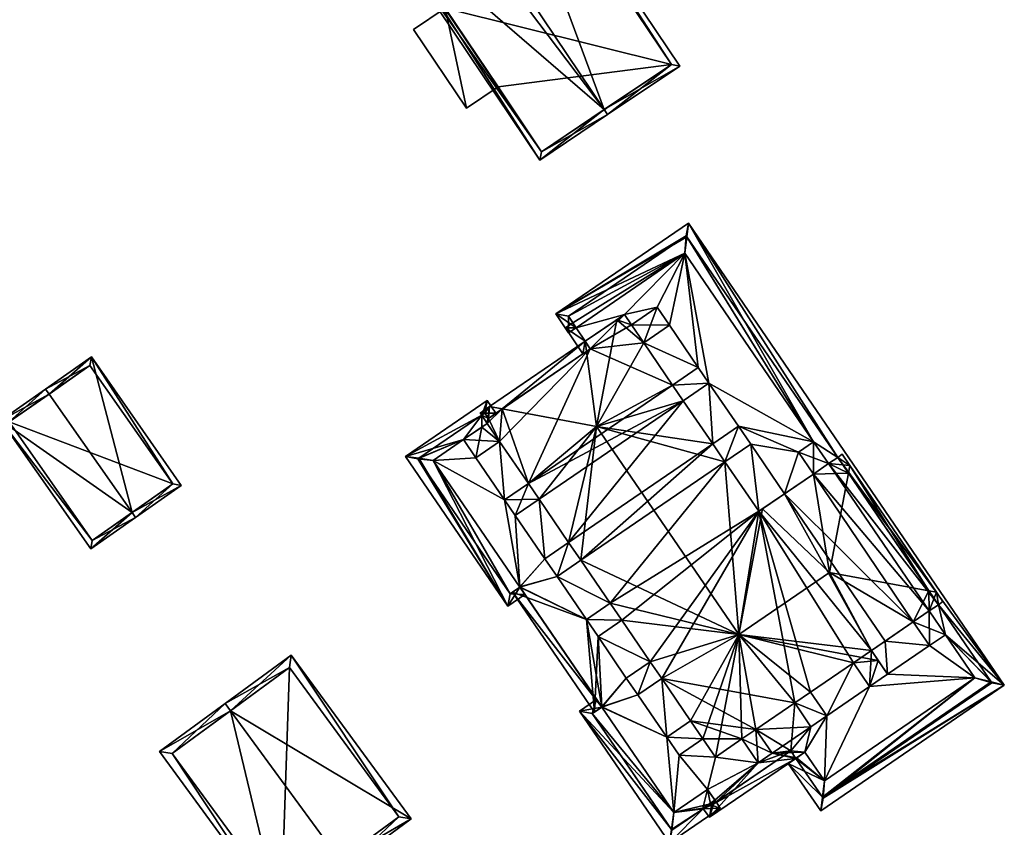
# Model space of a CAD drawing. Header units: inches. Extents: x 2685601 to 2690022, y 1235992 to 1239010.
# Tile 289 of 390: x 2688771 to 2688853, y 1237903 to 1237970. Entities that reach past the tile are written whole.
import ezdxf

# ---------------------------------------------------------------- set-up
doc = ezdxf.new("R2010")
doc.units = ezdxf.units.IN
doc.header["$MEASUREMENT"] = 0
doc.layers.add('Gebaeude Einzelhaus', color=10, linetype='Continuous')

msp = doc.modelspace()

# ---------------------------------------------------------------- meshes
at = {"layer": 'Gebaeude Einzelhaus'}
mesh = msp.add_polyface(dxfattribs=at)
corners = [(2688801.086, 1237978.136, 465.026), (2688800.706, 1237977.88, 464.7), (2688813.919, 1237958.23, 464.7), (2688819.279, 1237962.436, 469.534), (2688819.558, 1237962.021, 469.534), (2688802.138, 1237985.082, 468.404), (2688802.812, 1237986.926, 469.534), (2688801.891, 1237986.908, 468.983), (2688802.534, 1237987.34, 469.534), (2688799.904, 1237985.572, 467.28), (2688825.573, 1237966.065, 464.7), (2688808.548, 1237991.385, 464.7), (2688814.055, 1237958.924, 465.056), (2688801.12, 1237978.159, 465.055), (2688824.879, 1237966.201, 465.034), (2688808.411, 1237990.691, 465.034), (2688802.17, 1237986.494, 468.983), (2688788.28, 1237975.764, 468.404), (2688784.826, 1237980.004, 464.7), (2688787.865, 1237975.485, 468.404), (2688800.19, 1237990.334, 464.7), (2688801.891, 1237986.908, 467.28), (2688802.585, 1237986.773, 467.62), (2688802.17, 1237986.494, 467.62), (2688791.033, 1237970.774, 464.7), (2688801.399, 1237977.744, 464.7), (2688801.12, 1237978.159, 465.026), (2688800.054, 1237989.64, 465.04), (2688785.52, 1237979.868, 465.04), (2688791.169, 1237971.468, 465.026), (2688801.12, 1237978.159, 451.721), (2688800.706, 1237977.88, 451.721), (2688806.009, 1237970.889, 463.725), (2688810.425, 1237964.322, 463.725), (2688814.055, 1237958.924, 451.721), (2688806.009, 1237970.889, 451.721), (2688810.425, 1237964.322, 451.721), (2688824.879, 1237966.201, 451.721), (2688808.411, 1237990.691, 451.721), (2688802.17, 1237986.494, 451.721), (2688801.891, 1237986.908, 451.721), (2688796.894, 1237983.549, 451.721), (2688800.054, 1237989.64, 451.721), (2688785.52, 1237979.868, 451.721), (2688790.69, 1237972.18, 464.056), (2688791.169, 1237971.468, 451.721), (2688786.195, 1237978.865, 464.056), (2688786.195, 1237978.865, 451.721), (2688790.69, 1237972.18, 451.721)]
mesh.append_faces([[corners[k] for k in face] for face in [(25, 0, 26), (19, 29, 24), (24, 29, 25), (25, 29, 0), (19, 17, 29), (18, 28, 19), (19, 28, 17), (20, 27, 18), (18, 27, 28), (20, 22, 27), (27, 22, 21), (21, 22, 23), (17, 0, 5), (0, 25, 26), (19, 24, 17), (17, 24, 0), (0, 24, 25), (20, 21, 22), (22, 21, 23), (20, 9, 21), (9, 17, 5), (20, 18, 9), (9, 18, 17), (17, 18, 19), (8, 16, 7), (8, 6, 16), (11, 15, 8), (8, 15, 6), (4, 14, 10), (10, 14, 11), (11, 14, 15), (4, 3, 14), (2, 12, 4), (4, 12, 3), (12, 0, 13), (2, 1, 12), (12, 1, 0), (3, 11, 6), (6, 11, 8), (4, 10, 3), (3, 10, 11), (5, 7, 9), (5, 6, 7), (7, 6, 8), (0, 3, 5), (5, 3, 6), (0, 2, 3), (3, 2, 4), (0, 1, 2)]], dxfattribs={"color": 13})
mesh.append_faces([[corners[k] for k in face] for face in [(48, 31, 45), (40, 41, 42), (42, 41, 43), (43, 41, 47), (47, 41, 48), (48, 41, 31), (29, 1, 0), (29, 45, 1), (1, 45, 31), (45, 44, 48), (46, 43, 47), (46, 28, 43), (44, 17, 46), (46, 17, 28), (45, 29, 44), (44, 29, 17), (28, 27, 43), (43, 27, 42), (21, 40, 27), (27, 40, 42), (35, 37, 36), (36, 37, 34), (35, 38, 37), (39, 41, 40), (35, 30, 38), (38, 30, 39), (39, 30, 41), (41, 30, 31), (21, 39, 40), (21, 23, 39), (21, 7, 23), (23, 7, 16), (15, 23, 6), (6, 23, 16), (15, 39, 23), (15, 38, 39), (15, 14, 38), (38, 14, 37), (14, 34, 37), (3, 12, 14), (14, 12, 34), (34, 33, 36), (32, 30, 35), (32, 26, 30), (32, 13, 26), (34, 12, 33), (33, 12, 32), (32, 12, 13), (0, 26, 13), (0, 1, 26), (26, 1, 30), (30, 1, 31), (21, 9, 7)]], dxfattribs={"color": 41})
mesh = msp.add_polyface(dxfattribs=at)
corners = [(2688806.009, 1237970.889, 463.725), (2688803.375, 1237969.118, 463.725), (2688807.79, 1237962.551, 463.725), (2688810.425, 1237964.322, 463.725), (2688803.375, 1237969.118, 451.721), (2688806.009, 1237970.889, 451.721), (2688807.79, 1237962.551, 451.721), (2688810.425, 1237964.322, 451.721)]
mesh.append_faces([[corners[k] for k in face] for face in [(0, 2, 3), (0, 1, 2)]], dxfattribs={"color": 13})
mesh.append_faces([[corners[k] for k in face] for face in [(5, 6, 4), (5, 7, 6), (6, 7, 2), (2, 7, 3), (2, 1, 6), (6, 1, 4), (5, 4, 0), (0, 4, 1)]], dxfattribs={"color": 41})
mesh = msp.add_polyface(dxfattribs=at)
corners = [(2688824.713, 1237944.459, 448.101), (2688827.12, 1237940.938, 448.101), (2688822.57, 1237942.994, 448.101), (2688824.978, 1237939.473, 448.101), (2688836.736, 1237934.75, 448.101), (2688828.009, 1237939.636, 448.101), (2688825.999, 1237950.456, 448.101), (2688828.325, 1237934.575, 448.101), (2688825.866, 1237938.171, 448.101), (2688830.468, 1237936.04, 448.101), (2688836.738, 1237934.751, 448.101), (2688826.114, 1237951.921, 448.101), (2688838.745, 1237933.446, 448.101), (2688838.745, 1237933.446, 457.599), (2688826.17, 1237951.838, 457.6), (2688825.999, 1237950.456, 458.305), (2688836.736, 1237934.75, 457.665), (2688836.736, 1237934.75, 458.305), (2688818.116, 1237942.504, 448.101), (2688812.961, 1237931.258, 448.101), (2688824.978, 1237939.473, 457.665), (2688822.57, 1237942.994, 457.666), (2688824.978, 1237939.473, 460.291), (2688822.57, 1237942.994, 460.293), (2688827.12, 1237940.938, 458.518), (2688827.12, 1237940.938, 457.666), (2688828.009, 1237939.636, 457.665), (2688828.009, 1237939.636, 458.518), (2688825.866, 1237938.171, 457.665), (2688825.866, 1237938.171, 460.293), (2688828.325, 1237934.575, 457.665), (2688828.325, 1237934.575, 460.291), (2688830.468, 1237936.04, 458.518), (2688830.468, 1237936.04, 457.665), (2688831.488, 1237934.548, 457.665), (2688831.488, 1237934.548, 458.518), (2688835.465, 1237933.881, 457.665), (2688825.999, 1237950.456, 457.666), (2688836.738, 1237934.751, 458.303), (2688826.31, 1237952.964, 457.026), (2688818.635, 1237936.019, 465.203), (2688820.326, 1237944.924, 460.814)]
mesh.append_faces([[corners[k] for k in face] for face in [(16, 33, 36), (37, 26, 16), (16, 26, 33), (33, 26, 30), (30, 26, 28), (25, 21, 20), (38, 15, 17), (13, 39, 38), (40, 23, 41), (40, 22, 23), (22, 27, 24), (40, 29, 22), (22, 29, 27), (40, 31, 29)]], dxfattribs={"color": 13})
mesh.append_faces([[corners[k] for k in face] for face in [(0, 1, 2), (2, 1, 3), (4, 5, 6), (5, 7, 8), (4, 9, 5), (5, 9, 7), (6, 10, 4), (10, 11, 12), (13, 12, 14), (15, 16, 17), (8, 3, 5), (5, 3, 1), (3, 18, 2), (8, 19, 3), (20, 21, 22), (22, 21, 23), (20, 24, 25), (20, 22, 24), (26, 25, 27), (27, 25, 24), (28, 27, 29), (28, 26, 27), (30, 28, 31), (31, 28, 29), (30, 32, 33), (30, 31, 32), (34, 33, 35), (35, 33, 32)]], dxfattribs={"color": 41})
mesh = msp.add_polyface(dxfattribs=at)
corners = [(2688825.999, 1237950.456, 448.101), (2688820.956, 1237945.354, 448.101), (2688816.93, 1237944.256, 448.101), (2688823.685, 1237945.961, 448.101), (2688821.543, 1237944.498, 448.101), (2688824.713, 1237944.459, 448.101), (2688827.12, 1237940.938, 448.101), (2688828.009, 1237939.636, 448.101), (2688826.114, 1237951.921, 448.101), (2688836.738, 1237934.751, 448.101), (2688816.288, 1237945.204, 448.101), (2688816.288, 1237945.204, 457.532), (2688826.114, 1237951.921, 457.533), (2688826.17, 1237951.838, 457.6), (2688838.745, 1237933.446, 448.101), (2688825.999, 1237950.456, 458.305), (2688825.999, 1237950.456, 457.666), (2688836.736, 1237934.75, 457.665), (2688816.93, 1237944.256, 458.305), (2688822.57, 1237942.994, 448.101), (2688818.116, 1237942.504, 448.101), (2688820.956, 1237945.354, 457.666), (2688820.326, 1237944.924, 460.814), (2688820.956, 1237945.354, 460.291), (2688821.543, 1237944.498, 457.666), (2688821.543, 1237944.498, 460.291), (2688823.685, 1237945.961, 458.518), (2688823.685, 1237945.961, 457.666), (2688824.713, 1237944.459, 457.666), (2688824.713, 1237944.459, 458.518), (2688822.57, 1237942.994, 457.666), (2688822.57, 1237942.994, 460.293), (2688827.12, 1237940.938, 457.666), (2688828.009, 1237939.636, 457.665), (2688816.93, 1237944.256, 457.666), (2688826.31, 1237952.964, 457.026), (2688815.248, 1237945.401, 457.026), (2688838.745, 1237933.446, 457.599), (2688836.738, 1237934.751, 458.303)]
mesh.append_faces([[corners[k] for k in face] for face in [(16, 32, 33), (16, 28, 32), (32, 28, 30), (16, 27, 28), (34, 21, 16), (16, 21, 27), (27, 21, 24), (35, 12, 36), (35, 13, 12), (35, 37, 13), (35, 36, 13), (13, 36, 15), (38, 13, 15), (38, 35, 13), (22, 25, 23), (25, 29, 26), (22, 31, 25), (25, 31, 29)]], dxfattribs={"color": 13})
mesh.append_faces([[corners[k] for k in face] for face in [(0, 1, 2), (0, 3, 1), (1, 3, 4), (0, 5, 3), (0, 6, 5), (0, 7, 6), (0, 8, 9), (0, 10, 8), (11, 12, 8), (13, 8, 12), (13, 14, 8), (15, 16, 17), (15, 18, 16), (19, 3, 5), (19, 4, 3), (19, 20, 4), (21, 22, 23), (24, 21, 25), (25, 21, 23), (24, 26, 27), (24, 25, 26), (28, 27, 29), (29, 27, 26), (30, 29, 31), (30, 28, 29)]], dxfattribs={"color": 41})
mesh = msp.add_polyface(dxfattribs=at)
corners = [(2688836.738, 1237934.751, 448.101), (2688838.745, 1237933.446, 448.101), (2688837.985, 1237932.926, 448.101), (2688847.139, 1237921.168, 448.1), (2688836.736, 1237934.75, 448.101), (2688836.713, 1237932.056, 448.101), (2688835.465, 1237933.881, 448.101), (2688845.046, 1237919.738, 448.1), (2688834.313, 1237930.416, 448.1), (2688842.706, 1237918.138, 448.1), (2688846.379, 1237920.648, 448.1), (2688835.465, 1237933.881, 457.665), (2688836.736, 1237934.75, 458.305), (2688836.736, 1237934.75, 457.665), (2688836.738, 1237934.751, 458.305), (2688836.738, 1237934.751, 458.303), (2688835.465, 1237933.881, 458.518), (2688836.738, 1237934.751, 458.518), (2688837.985, 1237932.926, 460.035), (2688837.985, 1237932.926, 458.304), (2688838.745, 1237933.446, 460.035), (2688838.745, 1237933.446, 457.599), (2688847.139, 1237921.168, 457.599), (2688839.644, 1237932.132, 461.128), (2688846.347, 1237922.327, 461.127), (2688852.636, 1237914.455, 457.025), (2688826.31, 1237952.964, 457.026), (2688839.764, 1237932.766, 460.815), (2688839.123, 1237933.704, 460.035), (2688846.981, 1237922.209, 460.815), (2688836.713, 1237932.056, 460.035), (2688838.074, 1237923.864, 465.203)]
mesh.append_faces([[corners[k] for k in face] for face in [(25, 21, 26), (25, 22, 21), (21, 15, 19), (22, 25, 21), (21, 25, 26), (27, 23, 20), (27, 20, 28), (24, 23, 29), (29, 23, 27), (23, 30, 31), (27, 18, 23), (23, 18, 30), (30, 18, 16), (16, 18, 17), (27, 20, 18), (27, 28, 20), (24, 23, 31), (29, 27, 24), (24, 27, 23)]], dxfattribs={"color": 13})
mesh.append_faces([[corners[k] for k in face] for face in [(0, 1, 2), (3, 2, 1), (2, 4, 0), (2, 5, 4), (4, 5, 6), (5, 7, 8), (8, 7, 9), (3, 10, 2), (2, 10, 5), (5, 10, 7), (11, 12, 13), (12, 14, 15), (16, 17, 12), (12, 17, 14), (18, 19, 17), (17, 19, 14), (19, 20, 21), (19, 18, 20), (22, 23, 24), (22, 21, 23), (23, 21, 20), (22, 3, 21), (21, 3, 1)]], dxfattribs={"color": 41})
mesh = msp.add_polyface(dxfattribs=at)
corners = [(2688816.93, 1237944.256, 448.101), (2688820.956, 1237945.354, 448.101), (2688817.695, 1237943.125, 448.101), (2688817.695, 1237943.125, 457.666), (2688816.93, 1237944.256, 457.666), (2688816.658, 1237944.657, 448.101), (2688825.999, 1237950.456, 448.101), (2688816.288, 1237945.204, 448.101), (2688816.288, 1237945.204, 457.532), (2688816.93, 1237944.256, 458.305), (2688826.114, 1237951.921, 448.101), (2688825.999, 1237950.456, 457.666), (2688821.543, 1237944.498, 448.101), (2688818.116, 1237942.504, 448.101), (2688810.554, 1237934.779, 448.101), (2688809.628, 1237936.701, 448.101), (2688824.978, 1237939.473, 448.101), (2688812.961, 1237931.258, 448.101), (2688817.695, 1237943.125, 460.814), (2688820.326, 1237944.924, 460.814), (2688820.956, 1237945.354, 457.666), (2688810.769, 1237937.481, 461.329), (2688818.116, 1237942.504, 457.666), (2688809.628, 1237936.701, 458.246), (2688818.116, 1237942.504, 461.329), (2688816.039, 1237944.234, 457.666), (2688816.658, 1237944.657, 457.666), (2688817.497, 1237942.081, 457.666), (2688815.248, 1237945.401, 457.026), (2688816.31, 1237943.833, 458.305), (2688826.114, 1237951.921, 457.533), (2688825.999, 1237950.456, 458.305), (2688812.961, 1237931.258, 460.164), (2688818.635, 1237936.019, 465.203)]
mesh.append_faces([[corners[k] for k in face] for face in [(3, 25, 4), (4, 25, 26), (3, 27, 25), (3, 22, 27), (22, 3, 27), (27, 3, 25), (4, 26, 25), (4, 25, 3), (3, 20, 4), (28, 8, 29), (29, 8, 9), (28, 30, 8), (31, 28, 9), (9, 28, 29), (24, 21, 18), (32, 33, 21), (18, 33, 19), (18, 21, 33)]], dxfattribs={"color": 13})
mesh.append_faces([[corners[k] for k in face] for face in [(0, 1, 2), (3, 4, 2), (2, 4, 0), (5, 6, 0), (5, 7, 6), (8, 4, 9), (8, 0, 4), (8, 5, 0), (8, 7, 5), (8, 10, 7), (11, 9, 4), (12, 13, 1), (1, 13, 2), (13, 14, 15), (16, 17, 13), (13, 17, 14), (18, 19, 3), (3, 19, 20), (21, 22, 23), (15, 22, 13), (21, 24, 22), (3, 22, 18), (18, 22, 24), (3, 13, 22), (3, 2, 13)]], dxfattribs={"color": 41})
mesh = msp.add_polyface(dxfattribs=at)
corners = [(2688803.745, 1237933.326, 448.101), (2688809.061, 1237936.962, 448.101), (2688807.538, 1237934.924, 448.101), (2688809.062, 1237935.966, 448.101), (2688809.526, 1237936.283, 448.101), (2688809.061, 1237936.962, 457.737), (2688803.745, 1237933.326, 457.673), (2688809.628, 1237936.701, 448.101), (2688809.326, 1237937.143, 448.101), (2688810.554, 1237934.779, 448.101), (2688809.525, 1237936.284, 458.518), (2688807.538, 1237934.924, 458.518), (2688809.526, 1237936.283, 460.165), (2688809.061, 1237936.962, 460.164), (2688809.326, 1237937.143, 457.737), (2688809.326, 1237937.143, 460.384), (2688809.628, 1237936.701, 458.246), (2688809.628, 1237936.701, 460.384), (2688810.769, 1237937.481, 461.329), (2688818.116, 1237942.504, 457.666), (2688809.523, 1237938.185, 457.026), (2688802.703, 1237933.523, 457.026), (2688810.247, 1237937.124, 458.246), (2688808.94, 1237937.139, 460.164), (2688809.724, 1237937.675, 460.814), (2688817.695, 1237943.125, 460.814), (2688810.554, 1237934.779, 460.164)]
mesh.append_faces([[corners[k] for k in face] for face in [(20, 5, 21), (22, 14, 20), (20, 14, 5), (22, 16, 14), (5, 11, 10), (5, 21, 11), (5, 20, 21), (5, 14, 20), (20, 14, 22), (22, 14, 16), (23, 15, 13), (17, 15, 24), (18, 17, 24), (25, 18, 24), (24, 15, 23), (26, 12, 11), (12, 24, 13), (13, 24, 23), (26, 18, 12), (12, 18, 24), (25, 24, 18)]], dxfattribs={"color": 13})
mesh.append_faces([[corners[k] for k in face] for face in [(0, 1, 2), (2, 1, 3), (3, 1, 4), (5, 1, 6), (7, 1, 8), (7, 4, 1), (7, 9, 4), (4, 9, 3), (10, 11, 12), (10, 13, 5), (10, 12, 13), (14, 13, 15), (14, 5, 13), (14, 8, 5), (5, 8, 1), (16, 15, 17), (16, 14, 15), (16, 7, 14), (14, 7, 8), (18, 16, 17), (16, 19, 7)]], dxfattribs={"color": 41})
mesh = msp.add_polyface(dxfattribs=at)
corners = [(2688779.903, 1237928.848, 463.652), (2688768.974, 1237936.53, 459.813), (2688776.465, 1237925.83, 459.813), (2688772.985, 1237938.729, 463.653), (2688772.699, 1237939.138, 463.653), (2688780.189, 1237928.438, 463.653), (2688784.014, 1237931.116, 459.813), (2688776.523, 1237941.815, 459.813), (2688776.588, 1237926.526, 460.235), (2688783.318, 1237931.239, 460.224), (2688776.4, 1237941.119, 460.224), (2688769.67, 1237936.408, 460.235), (2688776.588, 1237926.526, 450.45), (2688783.318, 1237931.239, 450.45), (2688776.4, 1237941.119, 450.45), (2688769.67, 1237936.408, 450.45)]
mesh.append_faces([[corners[k] for k in face] for face in [(11, 8, 1), (3, 11, 4), (10, 3, 4), (4, 11, 1), (9, 10, 7), (7, 10, 4), (6, 9, 7), (5, 8, 0), (0, 9, 5), (5, 9, 6), (1, 8, 2), (2, 8, 5), (0, 7, 3), (3, 7, 4), (5, 6, 0), (0, 6, 7), (0, 2, 5), (4, 1, 3), (3, 1, 0), (0, 1, 2)]], dxfattribs={"color": 13})
mesh.append_faces([[corners[k] for k in face] for face in [(13, 15, 14), (13, 12, 15), (8, 11, 12), (12, 11, 15), (3, 10, 11), (11, 10, 15), (15, 10, 14), (10, 9, 14), (14, 9, 13), (9, 12, 13), (9, 8, 12), (9, 0, 8)]], dxfattribs={"color": 41})
mesh = msp.add_polyface(dxfattribs=at)
corners = [(2688819.78, 1237921.283, 448.1), (2688815.34, 1237923.509, 448.1), (2688817.329, 1237924.869, 448.1), (2688814.32, 1237925.001, 448.1), (2688813.85, 1237929.956, 448.1), (2688816.309, 1237926.36, 448.1), (2688811.863, 1237928.598, 448.1), (2688812.235, 1237922.638, 448.1), (2688810.973, 1237929.899, 448.1), (2688812.243, 1237922.644, 448.1), (2688812.235, 1237922.638, 457.665), (2688812.243, 1237922.644, 457.665), (2688825.866, 1237938.171, 448.101), (2688812.961, 1237931.258, 448.101), (2688817.329, 1237924.869, 457.665), (2688819.78, 1237921.283, 457.665), (2688817.329, 1237924.869, 460.164), (2688819.78, 1237921.283, 460.165), (2688815.34, 1237923.509, 458.518), (2688815.34, 1237923.509, 457.665), (2688814.32, 1237925.001, 457.665), (2688814.32, 1237925.001, 458.518), (2688816.309, 1237926.36, 457.665), (2688816.309, 1237926.36, 460.164), (2688813.85, 1237929.956, 457.665), (2688813.85, 1237929.956, 460.165), (2688811.863, 1237928.598, 458.518), (2688811.863, 1237928.598, 457.665), (2688810.973, 1237929.899, 458.518), (2688812.961, 1237931.258, 460.164), (2688812.961, 1237931.258, 457.665), (2688810.554, 1237934.779, 460.164), (2688810.973, 1237929.899, 457.665), (2688818.635, 1237936.019, 465.203)]
mesh.append_faces([[corners[k] for k in face] for face in [(10, 27, 32), (10, 20, 27), (27, 20, 24), (24, 20, 22), (10, 19, 20), (19, 15, 14), (16, 23, 18), (18, 23, 21), (25, 29, 26), (26, 29, 28), (16, 33, 23), (23, 33, 25), (25, 33, 29)]], dxfattribs={"color": 13})
mesh.append_faces([[corners[k] for k in face] for face in [(0, 1, 2), (3, 4, 5), (3, 6, 4), (6, 7, 8), (1, 9, 3), (3, 9, 6), (6, 9, 7), (10, 9, 11), (10, 7, 9), (12, 4, 13), (13, 4, 8), (8, 4, 6), (12, 5, 4), (5, 1, 3), (5, 2, 1), (14, 15, 16), (16, 15, 17), (14, 18, 19), (14, 16, 18), (20, 19, 21), (21, 19, 18), (22, 21, 23), (22, 20, 21), (23, 24, 22), (23, 25, 24), (25, 26, 24), (24, 26, 27), (28, 29, 30), (29, 31, 30)]], dxfattribs={"color": 41})
mesh = msp.add_polyface(dxfattribs=at)
corners = [(2688834.313, 1237930.416, 448.1), (2688835.465, 1237933.881, 448.101), (2688836.713, 1237932.056, 448.101), (2688830.468, 1237936.04, 448.101), (2688836.736, 1237934.75, 448.101), (2688831.488, 1237934.548, 448.101), (2688832.17, 1237928.951, 448.1), (2688829.345, 1237933.084, 448.101), (2688836.713, 1237932.056, 460.035), (2688834.313, 1237930.416, 458.518), (2688832.479, 1237929.162, 460.035), (2688836.713, 1237932.056, 457.665), (2688834.313, 1237930.416, 457.665), (2688835.465, 1237933.881, 458.518), (2688835.465, 1237933.881, 457.665), (2688836.736, 1237934.75, 458.305), (2688819.78, 1237921.283, 448.1), (2688820.749, 1237919.866, 448.1), (2688841.555, 1237917.35, 448.1), (2688828.325, 1237934.575, 448.101), (2688816.309, 1237926.36, 448.1), (2688825.866, 1237938.171, 448.101), (2688817.329, 1237924.869, 448.1), (2688829.345, 1237933.084, 457.665), (2688831.488, 1237934.548, 458.518), (2688829.345, 1237933.084, 460.291), (2688831.488, 1237934.548, 457.665), (2688832.17, 1237928.951, 460.291), (2688832.17, 1237928.951, 457.665), (2688830.468, 1237936.04, 457.665), (2688838.074, 1237923.864, 465.203), (2688830.489, 1237918.679, 465.203), (2688818.635, 1237936.019, 465.203), (2688828.325, 1237934.575, 460.291), (2688830.468, 1237936.04, 458.518), (2688817.329, 1237924.869, 460.164)]
mesh.append_faces([[corners[k] for k in face] for face in [(14, 12, 11), (14, 26, 12), (12, 26, 28), (28, 26, 23), (14, 29, 26), (30, 10, 31), (30, 8, 10), (31, 25, 32), (32, 25, 33), (33, 25, 34), (34, 25, 24), (31, 27, 25), (31, 10, 27), (31, 32, 35)]], dxfattribs={"color": 13})
mesh.append_faces([[corners[k] for k in face] for face in [(0, 1, 2), (1, 3, 4), (0, 5, 1), (1, 5, 3), (0, 6, 5), (5, 6, 7), (8, 9, 10), (8, 11, 9), (9, 11, 12), (11, 13, 14), (11, 8, 13), (13, 15, 14), (16, 6, 17), (18, 6, 0), (16, 7, 6), (7, 3, 5), (7, 19, 3), (19, 20, 21), (16, 22, 7), (7, 22, 19), (19, 22, 20), (23, 24, 25), (23, 26, 24), (27, 28, 25), (25, 28, 23), (10, 28, 27), (10, 9, 28), (28, 9, 12)]], dxfattribs={"color": 41})
mesh = msp.add_polyface(dxfattribs=at)
corners = [(2688810.973, 1237929.899, 448.1), (2688810.554, 1237934.779, 448.101), (2688812.961, 1237931.258, 448.101), (2688808.565, 1237933.42, 448.101), (2688805.014, 1237933.2, 448.101), (2688807.538, 1237934.924, 448.101), (2688812.235, 1237922.638, 448.1), (2688803.745, 1237933.326, 448.101), (2688811.429, 1237922.086, 448.1), (2688807.538, 1237934.924, 458.518), (2688805.014, 1237933.2, 458.518), (2688807.537, 1237934.925, 457.665), (2688805.014, 1237933.2, 457.665), (2688812.235, 1237922.638, 458.518), (2688812.235, 1237922.638, 457.665), (2688811.429, 1237922.086, 457.673), (2688803.745, 1237933.326, 457.673), (2688809.061, 1237936.962, 457.737), (2688803.807, 1237933.369, 457.738), (2688809.061, 1237936.962, 448.101), (2688809.062, 1237935.966, 448.101), (2688810.973, 1237929.899, 457.665), (2688811.863, 1237928.598, 457.665), (2688810.973, 1237929.899, 458.518), (2688811.863, 1237928.598, 458.518), (2688812.961, 1237931.258, 457.665), (2688810.554, 1237934.779, 460.164), (2688810.554, 1237934.779, 457.665), (2688808.565, 1237933.42, 458.518), (2688808.565, 1237933.42, 457.665), (2688802.703, 1237933.523, 457.026), (2688811.233, 1237921.044, 457.025), (2688812.961, 1237931.258, 460.164), (2688810.769, 1237937.481, 461.329)]
mesh.append_faces([[corners[k] for k in face] for face in [(12, 29, 11), (14, 21, 12), (12, 21, 29), (29, 21, 27), (27, 21, 25), (30, 17, 18), (30, 16, 31), (31, 16, 15), (30, 18, 16), (9, 18, 10), (9, 30, 18), (30, 31, 18), (18, 31, 10), (10, 31, 13), (26, 9, 28), (32, 33, 26)]], dxfattribs={"color": 13})
mesh.append_faces([[corners[k] for k in face] for face in [(0, 1, 2), (0, 3, 1), (0, 4, 3), (3, 4, 5), (0, 6, 4), (7, 4, 8), (8, 4, 6), (7, 5, 4), (9, 10, 11), (11, 10, 12), (10, 13, 12), (12, 13, 14), (15, 16, 8), (8, 16, 7), (17, 16, 18), (16, 19, 7), (20, 3, 5), (20, 1, 3), (21, 22, 23), (23, 22, 24), (23, 25, 21), (25, 26, 27), (27, 28, 29), (27, 26, 28), (11, 29, 9), (9, 29, 28)]], dxfattribs={"color": 41})
mesh = msp.add_polyface(dxfattribs=at)
corners = [(2688841.408, 1237914.344, 448.1), (2688837.84, 1237911.905, 448.1), (2688840.054, 1237916.324, 448.1), (2688836.486, 1237913.885, 448.1), (2688836.516, 1237911, 448.1), (2688834.823, 1237908.976, 448.1), (2688835.163, 1237912.98, 448.1), (2688831.923, 1237910.765, 448.1), (2688836.008, 1237908.878, 448.1), (2688837.636, 1237906.495, 448.1), (2688830.764, 1237909.973, 448.1), (2688833.276, 1237908.785, 448.1), (2688841.555, 1237917.35, 448.1), (2688834.313, 1237930.416, 448.1), (2688842.706, 1237918.138, 448.1), (2688832.17, 1237928.951, 448.1), (2688840.054, 1237916.324, 460.165), (2688840.054, 1237916.324, 457.665), (2688841.408, 1237914.344, 458.518), (2688836.486, 1237913.885, 460.165), (2688836.486, 1237913.885, 457.665), (2688837.84, 1237911.905, 458.518), (2688837.84, 1237911.905, 457.665), (2688836.516, 1237911, 458.518), (2688836.516, 1237911, 457.665), (2688835.163, 1237912.98, 460.165), (2688835.163, 1237912.98, 457.665), (2688831.923, 1237910.765, 460.164), (2688831.923, 1237910.765, 457.665), (2688833.276, 1237908.785, 458.518), (2688833.276, 1237908.785, 457.665), (2688841.408, 1237914.344, 457.665), (2688837.636, 1237906.495, 457.665), (2688836.008, 1237908.878, 457.665), (2688830.489, 1237918.679, 465.203), (2688830.764, 1237909.973, 460.165), (2688841.555, 1237917.35, 460.165), (2688842.125, 1237916.516, 459.471), (2688838.074, 1237923.864, 465.203), (2688832.118, 1237907.993, 458.518)]
mesh.append_faces([[corners[k] for k in face] for face in [(30, 24, 28), (28, 24, 26), (22, 17, 20), (22, 31, 17), (22, 32, 31), (24, 33, 22), (27, 34, 35), (36, 34, 37), (36, 38, 34), (34, 16, 37), (34, 19, 16), (27, 25, 34), (34, 25, 19), (19, 25, 21), (21, 25, 23), (35, 39, 27)]], dxfattribs={"color": 13})
mesh.append_faces([[corners[k] for k in face] for face in [(0, 1, 2), (2, 1, 3), (4, 5, 6), (6, 5, 7), (1, 8, 4), (4, 8, 5), (0, 9, 1), (10, 7, 11), (6, 1, 4), (6, 3, 1), (12, 13, 14), (6, 15, 3), (3, 15, 2), (2, 15, 12), (16, 17, 18), (19, 17, 16), (19, 20, 17), (21, 20, 19), (21, 22, 20), (23, 22, 21), (23, 24, 22), (25, 26, 23), (23, 26, 24), (27, 26, 25), (27, 28, 26), (29, 28, 27)]], dxfattribs={"color": 41})
mesh = msp.add_polyface(dxfattribs=at)
corners = [(2688824.488, 1237910.129, 448.1), (2688824.069, 1237915.009, 448.1), (2688826.476, 1237911.488, 448.1), (2688822.081, 1237913.65, 448.1), (2688821.12, 1237915.054, 448.1), (2688818.76, 1237918.506, 448.1), (2688823.109, 1237916.414, 448.1), (2688820.749, 1237919.866, 448.1), (2688819.079, 1237912.645, 448.1), (2688819.07, 1237912.639, 448.1), (2688831.923, 1237910.765, 448.1), (2688830.764, 1237909.973, 448.1), (2688835.163, 1237912.98, 448.1), (2688832.17, 1237928.951, 448.1), (2688826.476, 1237911.488, 457.665), (2688824.488, 1237910.129, 458.518), (2688826.476, 1237911.488, 460.164), (2688824.069, 1237915.009, 460.165), (2688824.069, 1237915.009, 457.665), (2688822.081, 1237913.65, 458.518), (2688822.081, 1237913.65, 457.665), (2688821.12, 1237915.054, 458.518), (2688821.12, 1237915.054, 457.665), (2688823.109, 1237916.414, 460.164), (2688823.109, 1237916.414, 457.665), (2688820.749, 1237919.866, 460.165), (2688820.749, 1237919.866, 457.665), (2688818.76, 1237918.506, 457.665), (2688819.07, 1237912.639, 457.665), (2688824.488, 1237910.129, 457.665), (2688830.764, 1237909.973, 460.165), (2688830.489, 1237918.679, 465.203), (2688828.548, 1237908.458, 460.164), (2688827.504, 1237909.984, 460.164), (2688819.78, 1237921.283, 460.165), (2688817.329, 1237924.869, 460.164)]
mesh.append_faces([[corners[k] for k in face] for face in [(27, 24, 26), (27, 22, 24), (28, 20, 22), (28, 29, 20), (20, 29, 18), (18, 29, 14), (30, 31, 32), (33, 31, 16), (33, 32, 31), (31, 17, 16), (31, 23, 17), (17, 23, 19), (19, 23, 21), (31, 25, 23), (31, 34, 25), (31, 35, 34)]], dxfattribs={"color": 13})
mesh.append_faces([[corners[k] for k in face] for face in [(0, 1, 2), (0, 3, 1), (4, 5, 6), (6, 5, 7), (0, 8, 3), (3, 8, 4), (0, 9, 8), (6, 3, 4), (6, 1, 3), (1, 10, 2), (2, 10, 11), (1, 12, 10), (7, 13, 6), (6, 13, 1), (1, 13, 12), (14, 15, 16), (17, 18, 16), (16, 18, 14), (19, 18, 17), (19, 20, 18), (21, 20, 19), (21, 22, 20), (23, 24, 21), (21, 24, 22), (25, 26, 23), (23, 26, 24)]], dxfattribs={"color": 41})
mesh = msp.add_polyface(dxfattribs=at)
corners = [(2688846.4, 1237917.756, 448.1), (2688842.706, 1237918.138, 448.1), (2688845.046, 1237919.738, 448.1), (2688851.594, 1237914.651, 448.1), (2688847.733, 1237918.668, 448.1), (2688847.139, 1237921.168, 448.1), (2688846.379, 1237920.648, 448.1), (2688850.186, 1237915.075, 448.1), (2688847.731, 1237918.666, 448.1), (2688851.538, 1237914.733, 457.599), (2688847.139, 1237921.168, 457.599), (2688850.186, 1237915.075, 457.665), (2688847.731, 1237918.666, 458.305), (2688847.731, 1237918.666, 457.665), (2688846.379, 1237920.648, 458.305), (2688847.139, 1237921.168, 460.165), (2688846.379, 1237920.648, 460.165), (2688846.379, 1237920.648, 458.303), (2688847.733, 1237918.668, 458.518), (2688847.733, 1237918.668, 458.305), (2688847.733, 1237918.668, 458.303), (2688846.4, 1237917.756, 457.665), (2688846.4, 1237917.756, 458.518), (2688845.046, 1237919.738, 457.665), (2688845.046, 1237919.738, 460.165), (2688841.555, 1237917.35, 460.165), (2688842.706, 1237918.138, 458.518), (2688842.706, 1237918.138, 457.665), (2688841.555, 1237917.35, 459.471), (2688846.347, 1237922.327, 461.127), (2688841.555, 1237917.35, 457.665), (2688852.636, 1237914.455, 457.025), (2688850.186, 1237915.075, 458.305), (2688846.981, 1237922.209, 460.815), (2688847.516, 1237921.426, 460.165), (2688838.074, 1237923.864, 465.203)]
mesh.append_faces([[corners[k] for k in face] for face in [(27, 21, 23), (21, 11, 13), (17, 20, 10), (10, 20, 31), (32, 20, 12), (15, 29, 33), (15, 33, 34), (33, 15, 34), (29, 16, 33), (33, 16, 15), (16, 22, 18), (25, 24, 35), (35, 24, 29), (29, 24, 16), (16, 24, 22)]], dxfattribs={"color": 13})
mesh.append_faces([[corners[k] for k in face] for face in [(0, 1, 2), (3, 4, 5), (5, 4, 6), (4, 7, 8), (9, 5, 10), (11, 12, 13), (2, 8, 0), (2, 6, 8), (8, 6, 4), (14, 15, 16), (17, 10, 14), (14, 10, 15), (18, 14, 16), (18, 19, 14), (18, 12, 19), (19, 12, 20), (12, 21, 13), (18, 22, 12), (12, 22, 21), (23, 22, 24), (23, 21, 22), (25, 26, 24), (24, 26, 23), (23, 26, 27), (25, 28, 26), (10, 29, 15), (28, 30, 26), (26, 30, 27)]], dxfattribs={"color": 41})
mesh = msp.add_polyface(dxfattribs=at)
corners = [(2688817.793, 1237919.923, 448.1), (2688815.34, 1237923.509, 448.1), (2688819.78, 1237921.283, 448.1), (2688812.243, 1237922.644, 448.1), (2688821.12, 1237915.054, 448.1), (2688819.079, 1237912.645, 448.1), (2688818.76, 1237918.506, 448.1), (2688819.079, 1237912.645, 457.665), (2688819.07, 1237912.639, 457.665), (2688819.07, 1237912.639, 448.1), (2688812.243, 1237922.644, 457.665), (2688812.235, 1237922.638, 457.665), (2688811.429, 1237922.086, 448.1), (2688812.235, 1237922.638, 448.1), (2688811.429, 1237922.086, 457.673), (2688812.235, 1237922.638, 458.518), (2688820.749, 1237919.866, 448.1), (2688818.76, 1237918.506, 458.518), (2688820.749, 1237919.866, 457.665), (2688820.749, 1237919.866, 460.165), (2688818.76, 1237918.506, 457.665), (2688817.793, 1237919.923, 458.518), (2688817.793, 1237919.923, 457.665), (2688819.78, 1237921.283, 457.665), (2688819.78, 1237921.283, 460.165), (2688818.264, 1237912.089, 457.674), (2688819.07, 1237912.639, 458.518), (2688818.264, 1237912.089, 448.1), (2688811.625, 1237922.22, 457.665), (2688818.459, 1237912.222, 457.665), (2688815.34, 1237923.509, 457.665), (2688821.12, 1237915.054, 457.665), (2688811.233, 1237921.044, 457.025), (2688812.658, 1237922.019, 458.518), (2688818.646, 1237913.259, 458.518), (2688817.221, 1237912.285, 457.025)]
mesh.append_faces([[corners[k] for k in face] for face in [(11, 8, 28), (28, 8, 29), (11, 7, 8), (11, 10, 7), (29, 22, 28), (28, 22, 11), (11, 22, 30), (30, 22, 23), (8, 20, 29), (29, 20, 22), (8, 31, 20), (32, 14, 33), (33, 14, 15), (15, 32, 33), (19, 21, 17), (19, 24, 21), (34, 25, 35), (34, 26, 25), (34, 35, 26)]], dxfattribs={"color": 13})
mesh.append_faces([[corners[k] for k in face] for face in [(0, 1, 2), (0, 3, 1), (4, 5, 6), (6, 5, 0), (0, 5, 3), (7, 5, 8), (8, 5, 9), (7, 10, 5), (5, 10, 3), (11, 12, 13), (11, 14, 12), (11, 15, 14), (2, 16, 0), (0, 16, 6), (17, 18, 19), (17, 20, 18), (21, 20, 17), (21, 22, 20), (21, 23, 22), (21, 24, 23), (8, 25, 26), (8, 27, 25), (8, 9, 27)]], dxfattribs={"color": 41})
mesh = msp.add_polyface(dxfattribs=at)
corners = [(2688846.4, 1237917.756, 448.1), (2688842.909, 1237915.37, 448.1), (2688842.706, 1237918.138, 448.1), (2688841.555, 1237917.35, 448.1), (2688850.186, 1237915.075, 448.1), (2688841.408, 1237914.344, 448.1), (2688837.636, 1237906.495, 448.1), (2688847.731, 1237918.666, 448.1), (2688837.521, 1237905.03, 448.1), (2688851.594, 1237914.651, 448.1), (2688847.733, 1237918.668, 448.1), (2688851.594, 1237914.651, 457.532), (2688851.538, 1237914.733, 457.599), (2688847.139, 1237921.168, 448.1), (2688837.521, 1237905.03, 457.532), (2688837.636, 1237906.495, 458.305), (2688850.186, 1237915.075, 458.305), (2688837.636, 1237906.495, 457.665), (2688850.186, 1237915.075, 457.665), (2688847.731, 1237918.666, 458.305), (2688842.125, 1237916.516, 459.471), (2688841.555, 1237917.35, 459.471), (2688841.555, 1237917.35, 460.165), (2688840.054, 1237916.324, 448.1), (2688841.555, 1237917.35, 457.665), (2688842.909, 1237915.37, 458.518), (2688842.909, 1237915.37, 457.665), (2688841.408, 1237914.344, 458.518), (2688841.408, 1237914.344, 457.665), (2688840.054, 1237916.324, 457.665), (2688842.706, 1237918.138, 457.665), (2688846.4, 1237917.756, 457.665), (2688852.636, 1237914.455, 457.025), (2688847.139, 1237921.168, 457.599), (2688837.325, 1237903.988, 457.025), (2688847.733, 1237918.668, 458.303), (2688837.465, 1237905.113, 457.599), (2688840.054, 1237916.324, 460.165)]
mesh.append_faces([[corners[k] for k in face] for face in [(26, 30, 24), (26, 31, 30), (28, 18, 26), (26, 18, 31), (28, 17, 18), (32, 12, 33), (32, 11, 12), (34, 14, 32), (32, 14, 11), (32, 35, 12), (12, 35, 16), (36, 16, 15), (36, 12, 16), (34, 32, 36), (36, 32, 12), (20, 27, 25), (20, 37, 27)]], dxfattribs={"color": 13})
mesh.append_faces([[corners[k] for k in face] for face in [(0, 1, 2), (2, 1, 3), (0, 4, 1), (1, 4, 5), (5, 4, 6), (0, 7, 4), (8, 4, 9), (9, 4, 10), (8, 6, 4), (11, 9, 12), (12, 9, 13), (11, 14, 9), (9, 14, 8), (15, 16, 17), (17, 16, 18), (16, 19, 18), (20, 21, 22), (23, 3, 5), (5, 3, 1), (24, 25, 26), (24, 20, 25), (24, 21, 20), (27, 26, 25), (27, 28, 26), (27, 29, 28)]], dxfattribs={"color": 41})
mesh = msp.add_polyface(dxfattribs=at)
corners = [(2688797.226, 1237899.876, 464.648), (2688792.209, 1237895.274, 461.519), (2688797.669, 1237899.271, 464.648), (2688788.113, 1237912.322, 464.648), (2688782.209, 1237908.929, 461.519), (2688787.669, 1237912.928, 464.648), (2688803.188, 1237903.313, 461.519), (2688793.188, 1237916.969, 461.519), (2688783.258, 1237908.766, 461.866), (2688792.371, 1237896.323, 461.866), (2688802.139, 1237903.475, 461.862), (2688793.025, 1237915.92, 461.863), (2688792.371, 1237896.323, 448.984), (2688802.139, 1237903.475, 448.984), (2688793.025, 1237915.92, 448.984), (2688783.258, 1237908.766, 448.984)]
mesh.append_faces([[corners[k] for k in face] for face in [(3, 8, 5), (11, 3, 5), (10, 11, 7), (7, 11, 5), (6, 10, 7), (2, 9, 0), (0, 10, 2), (2, 10, 6), (8, 9, 1), (1, 9, 2), (5, 8, 4), (4, 8, 1), (3, 7, 5), (2, 6, 0), (0, 6, 3), (3, 6, 7), (4, 3, 5), (4, 1, 3), (3, 1, 0), (0, 1, 2)]], dxfattribs={"color": 13})
mesh.append_faces([[corners[k] for k in face] for face in [(13, 12, 14), (14, 12, 15), (9, 8, 12), (12, 8, 15), (3, 11, 8), (8, 11, 15), (15, 11, 14), (11, 10, 14), (14, 10, 13), (10, 12, 13), (10, 9, 12), (10, 0, 9)]], dxfattribs={"color": 41})
mesh = msp.add_polyface(dxfattribs=at)
corners = [(2688828.548, 1237908.458, 448.1), (2688825.516, 1237908.625, 448.1), (2688827.504, 1237909.984, 448.1), (2688825.084, 1237903.843, 448.1), (2688824.488, 1237910.129, 448.1), (2688819.07, 1237912.639, 448.1), (2688827.893, 1237905.764, 448.1), (2688826.476, 1237911.488, 448.1), (2688825.516, 1237908.625, 458.518), (2688827.504, 1237909.984, 457.665), (2688827.504, 1237909.984, 460.164), (2688825.516, 1237908.625, 457.665), (2688824.488, 1237910.129, 458.518), (2688824.488, 1237910.129, 457.665), (2688826.476, 1237911.488, 457.665), (2688818.264, 1237912.089, 448.1), (2688824.911, 1237902.365, 448.1), (2688828.151, 1237904.58, 448.1), (2688825.084, 1237903.843, 457.665), (2688819.07, 1237912.639, 457.665), (2688825.084, 1237903.843, 458.518), (2688819.07, 1237912.639, 458.518), (2688827.893, 1237905.764, 458.518), (2688827.893, 1237905.764, 457.665), (2688824.911, 1237902.365, 457.623), (2688827.531, 1237904.156, 457.622), (2688824.875, 1237902.417, 457.673), (2688818.264, 1237912.089, 457.674), (2688826.476, 1237911.488, 460.164), (2688824.715, 1237901.323, 457.025), (2688828.95, 1237904.218, 457.025), (2688817.221, 1237912.285, 457.025), (2688827.499, 1237904.199, 457.665)]
mesh.append_faces([[corners[k] for k in face] for face in [(18, 13, 19), (23, 11, 18), (18, 11, 13), (28, 12, 10), (10, 12, 8), (25, 29, 24), (24, 29, 26), (25, 30, 29), (31, 26, 29), (31, 27, 26), (25, 29, 30), (25, 26, 29), (22, 20, 32), (32, 20, 25), (25, 20, 26), (21, 31, 20), (20, 31, 26), (26, 31, 29)]], dxfattribs={"color": 13})
mesh.append_faces([[corners[k] for k in face] for face in [(0, 1, 2), (1, 3, 4), (4, 3, 5), (1, 6, 3), (7, 2, 4), (4, 2, 1), (8, 9, 10), (8, 11, 9), (12, 11, 8), (12, 13, 11), (13, 12, 14), (3, 15, 5), (3, 16, 15), (6, 17, 3), (3, 17, 16), (18, 19, 20), (20, 19, 21), (22, 23, 20), (20, 23, 18), (24, 16, 25), (25, 16, 17), (26, 16, 24), (26, 15, 16), (26, 27, 15)]], dxfattribs={"color": 41})
mesh = msp.add_polyface(dxfattribs=at)
corners = [(2688832.118, 1237907.993, 448.1), (2688828.548, 1237908.458, 448.1), (2688830.764, 1237909.973, 448.1), (2688827.893, 1237905.764, 448.1), (2688825.516, 1237908.625, 448.1), (2688828.604, 1237904.724, 448.1), (2688828.233, 1237904.47, 457.665), (2688828.233, 1237904.47, 457.513), (2688828.604, 1237904.724, 457.513), (2688828.151, 1237904.58, 457.665), (2688828.151, 1237904.58, 457.622), (2688827.531, 1237904.156, 457.665), (2688827.531, 1237904.156, 457.622), (2688827.499, 1237904.199, 457.665), (2688826.476, 1237911.488, 448.1), (2688827.504, 1237909.984, 448.1), (2688830.764, 1237909.973, 457.665), (2688828.548, 1237908.458, 460.164), (2688828.548, 1237908.458, 457.665), (2688830.764, 1237909.973, 460.165), (2688827.504, 1237909.984, 460.164), (2688827.504, 1237909.984, 457.665), (2688828.233, 1237904.47, 448.1), (2688828.151, 1237904.58, 448.1), (2688827.893, 1237905.764, 458.518), (2688828.496, 1237904.881, 457.665), (2688827.893, 1237905.764, 457.665), (2688828.06, 1237903.444, 457.665), (2688835.246, 1237908.357, 457.665), (2688832.118, 1237907.993, 457.665), (2688825.516, 1237908.625, 457.665), (2688828.95, 1237904.218, 457.025)]
mesh.append_faces([[corners[k] for k in face] for face in [(11, 6, 27), (27, 6, 28), (11, 9, 6), (29, 25, 27), (27, 25, 11), (11, 25, 13), (29, 26, 25), (16, 18, 29), (29, 18, 26), (26, 18, 30), (30, 18, 21), (7, 12, 10), (7, 31, 12), (7, 8, 31), (24, 13, 25), (12, 7, 10), (12, 31, 7), (7, 31, 8)]], dxfattribs={"color": 13})
mesh.append_faces([[corners[k] for k in face] for face in [(0, 1, 2), (0, 3, 1), (1, 3, 4), (0, 5, 3), (6, 7, 8), (9, 10, 6), (6, 10, 7), (11, 10, 9), (11, 12, 10), (13, 12, 11), (14, 2, 15), (15, 2, 1), (16, 17, 18), (16, 19, 17), (20, 18, 17), (20, 21, 18), (22, 23, 5), (5, 23, 3), (24, 25, 26), (7, 5, 8), (7, 22, 5), (10, 23, 7), (7, 23, 22), (12, 23, 10)]], dxfattribs={"color": 41})
mesh = msp.add_polyface(dxfattribs=at)
corners = [(2688831.923, 1237910.765, 448.1), (2688834.823, 1237908.976, 448.1), (2688833.276, 1237908.785, 448.1), (2688832.118, 1237907.993, 448.1), (2688828.604, 1237904.724, 448.1), (2688836.008, 1237908.878, 448.1), (2688835.246, 1237908.357, 448.1), (2688837.84, 1237911.905, 448.1), (2688837.636, 1237906.495, 448.1), (2688835.246, 1237908.357, 457.665), (2688835.246, 1237908.357, 457.599), (2688835.317, 1237908.406, 457.665), (2688834.823, 1237908.976, 457.665), (2688828.233, 1237904.47, 457.665), (2688828.604, 1237904.724, 457.513), (2688837.521, 1237905.03, 448.1), (2688837.521, 1237905.03, 457.532), (2688837.465, 1237905.113, 457.599), (2688836.008, 1237908.878, 458.305), (2688836.008, 1237908.878, 457.665), (2688837.636, 1237906.495, 458.305), (2688837.636, 1237906.495, 457.665), (2688830.764, 1237909.973, 448.1), (2688833.276, 1237908.785, 458.518), (2688833.276, 1237908.785, 457.665), (2688831.923, 1237910.765, 457.665), (2688832.118, 1237907.993, 458.518), (2688832.118, 1237907.993, 457.665), (2688830.764, 1237909.973, 457.665), (2688830.764, 1237909.973, 460.165), (2688836.516, 1237911, 457.665), (2688837.84, 1237911.905, 457.665), (2688828.06, 1237903.444, 457.665), (2688837.325, 1237903.988, 457.025), (2688834.626, 1237907.934, 457.025), (2688831.923, 1237910.765, 460.164)]
mesh.append_faces([[corners[k] for k in face] for face in [(9, 13, 12), (24, 19, 30), (31, 19, 21), (24, 11, 19), (27, 9, 24), (24, 9, 11), (27, 32, 9), (33, 17, 16), (10, 17, 34), (34, 17, 33), (10, 20, 11), (11, 20, 18), (10, 34, 20), (20, 34, 17), (17, 34, 33), (35, 26, 23)]], dxfattribs={"color": 13})
mesh.append_faces([[corners[k] for k in face] for face in [(0, 1, 2), (2, 1, 3), (3, 1, 4), (1, 5, 6), (7, 8, 5), (9, 10, 11), (1, 10, 12), (12, 10, 9), (1, 6, 10), (13, 14, 12), (12, 14, 1), (1, 14, 4), (5, 8, 6), (6, 8, 15), (16, 6, 15), (17, 10, 16), (16, 10, 6), (18, 19, 11), (20, 21, 18), (18, 21, 19), (22, 2, 3), (23, 24, 25), (26, 24, 23), (26, 27, 24), (27, 26, 28), (28, 26, 29)]], dxfattribs={"color": 41})

doc.saveas('drawing.dxf')
